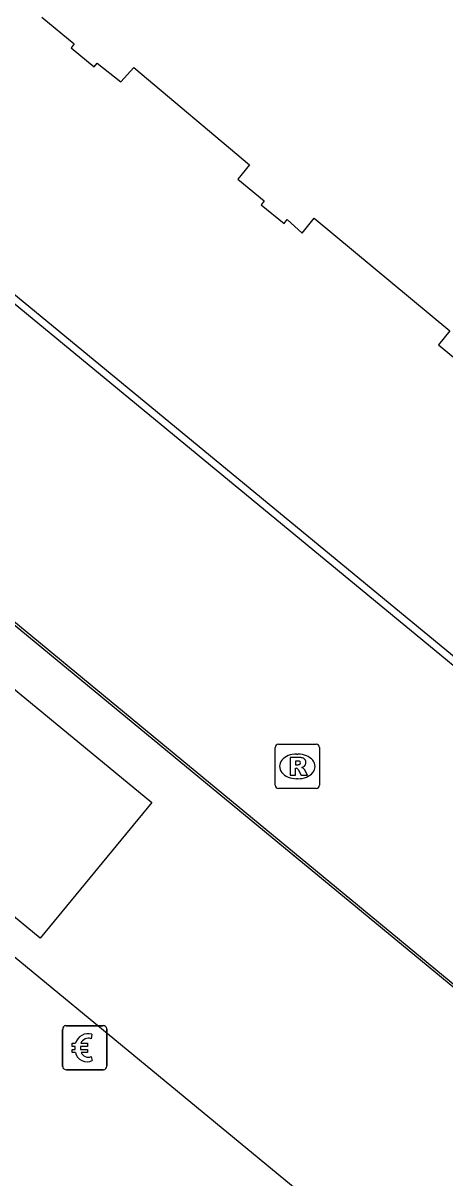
# Model space of a CAD drawing. Extents: x 161772 to 163123, y 383092 to 383917.
# Drawn here: x 162040.37 to 162049.93, y 383206 to 383232.14 of the extents above; entities that cross this region are included whole.
import ezdxf

# ---------------------------------------------------------------- set-up
doc = ezdxf.new("R2010")
doc.units = 0
for name, color, linetype in [('IMGEO_Betaalautomaat', 7, 'Continuous'), ('IMGEO_Lijnafwatering', 7, 'Continuous'), ('IMGEO_Pand', 7, 'Continuous'), ('IMGEO_Rijbaan_lokaal_open', 7, 'Continuous'), ('IMGEO_Rioolput', 7, 'Continuous')]:
    doc.layers.add(name, color=color, linetype=linetype)

msp = doc.modelspace()

# ---------------------------------------------------------------- linework, layer by layer
at = {"layer": 'IMGEO_Betaalautomaat'}
for p, q in [((162041.266, 383208.52), (162041.266, 383209.361)), ((162041.266, 383209.361), (162041.266, 383208.52)), ((162041.341, 383209.444), (162042.182, 383209.444)), ((162042.182, 383209.444), (162041.341, 383209.444)), ((162041.928, 383209.249), (162041.911, 383209.149)), ((162042.265, 383209.37), (162042.265, 383208.529)), ((162042.265, 383208.529), (162042.265, 383209.37)), ((162041.549, 383208.908), (162041.549, 383208.976)), ((162041.67, 383208.976), (162041.67, 383208.908)), ((162041.915, 383208.743), (162041.937, 383208.656)), ((162042.191, 383208.445), (162041.35, 383208.445)), ((162041.35, 383208.445), (162042.191, 383208.445))]:
    msp.add_line(p, q, dxfattribs=at)
for points in [[(162041.549, 383208.976), (162041.48, 383208.976), (162041.48, 383209.045), (162041.559, 383209.045)], [(162041.681, 383209.045), (162041.828, 383209.045), (162041.828, 383208.976), (162041.67, 383208.976)], [(162041.554, 383208.839), (162041.48, 383208.839), (162041.48, 383208.908), (162041.549, 383208.908)], [(162041.67, 383208.908), (162041.828, 383208.908), (162041.828, 383208.839), (162041.684, 383208.839)]]:
    msp.add_lwpolyline(points, dxfattribs=at)
for centre, radius, start, end in [((162041.344, 383209.367), 0.0779, 92.4484, 184.2845), ((162041.344, 383209.367), 0.0779, 92.4484, 184.2845), ((162041.842, 383208.969), 0.293, 73.014, 165.0139), ((162042.188, 383209.367), 0.0779, 2.4484, 94.2845), ((162042.188, 383209.367), 0.0779, 2.4484, 94.2845), ((162041.848, 383208.982), 0.179, 69.3236, 159.5683), ((162041.815, 383208.894), 0.267, 191.8096, 297.0389), ((162041.848, 383208.909), 0.179, 202.7625, 291.8693), ((162041.344, 383208.523), 0.0779, 182.4484, 274.2845), ((162041.344, 383208.523), 0.0779, 182.4484, 274.2845), ((162042.188, 383208.523), 0.0779, 272.4484, 4.2845), ((162042.188, 383208.523), 0.0779, 272.4484, 4.2845)]:
    msp.add_arc(centre, radius, start, end, dxfattribs=at)
at = {"layer": 'IMGEO_Lijnafwatering'}
for points in [[(162038.819, 383227.104), (162055.076, 383213.739)], [(162039.447, 383219.105), (162053.562, 383207.486)], [(162034.042, 383216.044), (162048.991, 383203.744)]]:
    msp.add_lwpolyline(points, dxfattribs=at)
at = {"layer": 'IMGEO_Pand'}
msp.add_lwpolyline([(162040.794, 383232.275), (162041.527, 383231.669), (162041.457, 383231.585), (162041.98, 383231.153), (162042.05, 383231.238), (162042.583, 383230.815), (162042.88, 383231.137), (162045.502, 383228.932), (162045.237, 383228.611), (162045.838, 383228.114), (162045.768, 383228.029), (162046.287, 383227.606), (162046.357, 383227.692), (162046.693, 383227.387), (162046.967, 383227.722), (162050.045, 383225.177), (162049.783, 383224.854), (162050.124, 383224.577)], dxfattribs=at)
at = {"layer": 'IMGEO_Rijbaan_lokaal_open'}
for points in [[(161965.539, 383280.118), (161976.98, 383270.676), (162068.256, 383195.442)], [(162022.186, 383240.601), (162022.469, 383240.368), (162068.652, 383202.355)], [(162033.122, 383217.707), (162035.635, 383220.789), (162043.287, 383214.495), (162040.759, 383211.423), (162033.122, 383217.707)]]:
    msp.add_lwpolyline(points, dxfattribs=at)
at = {"layer": 'IMGEO_Rioolput'}
for p, q in [((162046.16, 383215.814), (162047.012, 383215.814)), ((162046.085, 383214.888), (162046.085, 383215.74)), ((162046.573, 383215.594), (162046.598, 383215.594)), ((162047.086, 383215.74), (162047.086, 383214.888)), ((162046.596, 383215.034), (162046.571, 383215.034)), ((162047.012, 383214.814), (162046.16, 383214.814))]:
    msp.add_line(p, q, dxfattribs=at)
for points in [[(162046.16, 383215.814), (162047.012, 383215.814)], [(162046.085, 383214.888), (162046.085, 383215.74)], [(162046.674, 383215.512), (162046.422, 383215.514), (162046.422, 383215.114)], [(162047.086, 383215.74), (162047.086, 383214.888)], [(162046.422, 383215.114), (162046.546, 383215.114), (162046.546, 383215.276), (162046.557, 383215.276)], [(162046.6, 383215.433), (162046.546, 383215.433), (162046.546, 383215.352)], [(162046.546, 383215.352), (162046.598, 383215.352)], [(162046.604, 383215.247), (162046.675, 383215.114), (162046.815, 383215.114), (162046.75, 383215.24)], [(162047.012, 383214.814), (162046.16, 383214.814)]]:
    msp.add_lwpolyline(points, dxfattribs=at)
for centre, radius, start, end in [((162046.162, 383215.738), 0.0765, 91.552, 178.448), ((162046.162, 383215.738), 0.0765, 91.552, 178.448), ((162047.01, 383215.738), 0.0765, 1.552, 88.448), ((162047.01, 383215.738), 0.0765, 1.552, 88.448), ((162046.673, 383215.402), 0.109, 350.3612, 89.416), ((162046.556, 383215.223), 0.0533, 26.0293, 88.6989), ((162046.582, 383215.541), 0.19, 274.7715, 282.9687), ((162046.606, 383215.337), 0.0964, 77.0061, 93.1865), ((162046.62, 383215.394), 0.0378, 276.6634, 79.6772), ((162046.671, 383215.402), 0.112, 277.5842, 350.9817), ((162046.655, 383215.187), 0.108, 29.5134, 73.7905), ((162046.162, 383214.89), 0.0765, 181.552, 268.448), ((162046.162, 383214.89), 0.0765, 181.552, 268.448), ((162047.01, 383214.89), 0.0765, 271.552, 358.448), ((162047.01, 383214.89), 0.0765, 271.552, 358.448)]:
    msp.add_arc(centre, radius, start, end, dxfattribs=at)
for centre, major_axis, ratio, start_param, end_param in [((162046.572, 383215.314), (-0.387, 0.002), 0.722429, 4.712389, 7.853982), ((162046.597, 383215.314), (-0.39, 0.002), 0.717154, 1.570796, 4.712389)]:
    msp.add_ellipse(centre, major_axis=major_axis, ratio=ratio, start_param=start_param, end_param=end_param, dxfattribs=at)

doc.saveas('drawing.dxf')
